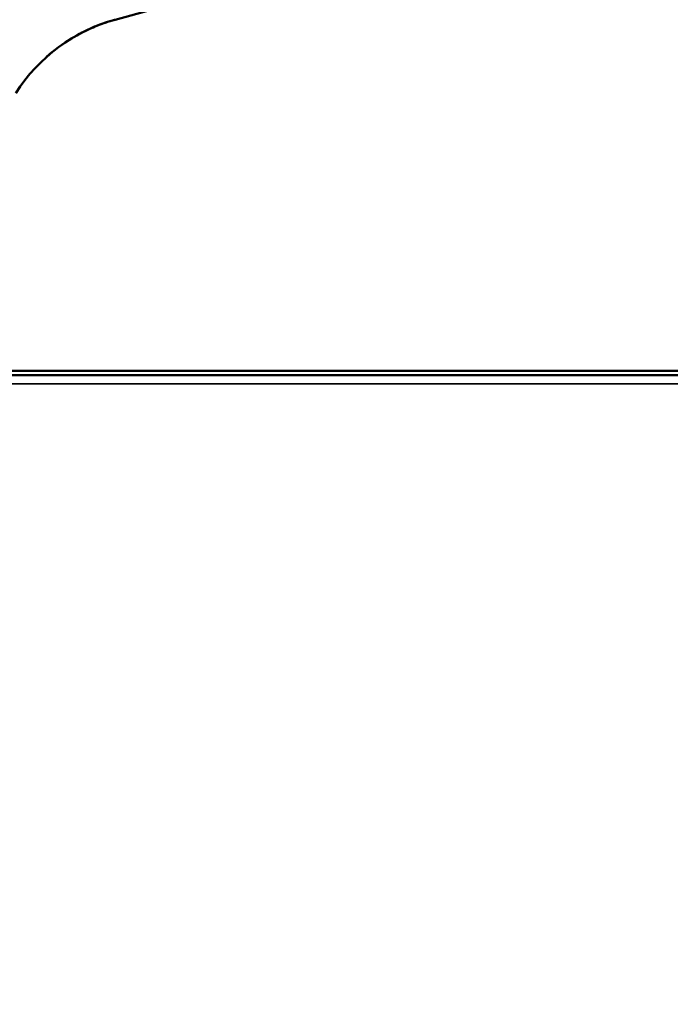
# Model space of a CAD drawing. Header units: millimetres. Extents: x 50 to 3176, y 50 to 2109.
# Tile 436 of 656: x 1236 to 1282, y 1664 to 1733. Entities that reach past the tile are written whole.
import ezdxf

# ---------------------------------------------------------------- set-up
doc = ezdxf.new("R2010")
doc.units = ezdxf.units.MM
doc.header["$LTSCALE"] = 10
for name, color, linetype, lineweight in [('Dimension (ISO)', 7, 'Continuous', 25), ('Visible (ISO)', 7, 'Continuous', 50), ('Visible Narrow (ISO)', 7, 'Continuous', 35)]:
    doc.layers.add(name, color=color, linetype=linetype, lineweight=lineweight)
doc.styles.add('Note Text (ANSI)', font='tahoma.ttf')
doc.dimstyles.new('Default (ISO)', dxfattribs={"dimscale": 10, "dimtxt": 1, "dimasz": 2.5, "dimexe": 3.175, "dimexo": 0, "dimgap": 0.762, "dimtad": 1, "dimrnd": 1e-08, "dimzin": 0, "dimdsep": 46, "dimtxsty": 'Note Text (ANSI)', "dimcen": 0.09, "dimdle": 10, "dimclrd": 1, "dimclre": 1, "dimclrt": 1, "dimazin": 0, "dimtfac": 3.5052, "dimtmove": 0, "dimatfit": 3, "dimfxl": 1, "dimtolj": 1, "dimtzin": 0, "dimlwd": -1, "dimlwe": -1, "dimarcsym": 0})

# ---------------------------------------------------------------- blocks, each defined once
blk = doc.blocks.new('*D9')
at = {"layer": 'Defpoints', "color": 0, "transparency": 16777216}
for p in [(1224.457, 1772.212), (1481.12, 1772.212), (1342.024, 1609.242)]:
    blk.add_point(p, dxfattribs=at)
at = {"layer": 'Dimension (ISO)', "color": 1, "transparency": 16777216}
for p, q in [((1224.457, 1772.212), (1512.87, 1772.212)), ((1481.12, 1634.242), (1481.12, 1747.212)), ((1342.024, 1609.242), (1512.87, 1609.242))]:
    blk.add_line(p, q, dxfattribs=at)
for points in [[(1476.954, 1747.212), (1485.287, 1747.212), (1481.12, 1772.212)], [(1476.954, 1634.242), (1485.287, 1634.242), (1481.12, 1609.242)]]:
    blk.add_solid(points, dxfattribs=at)
at = {"layer": 'Dimension (ISO)', "color": 1, "transparency": 16777216, "insert": (1460.418, 1625.421), "char_height": 10, "attachment_point": 1, "rotation": 90, "style": 'Note Text (ANSI)'}
blk.add_mtext('\\A1;162.97 mm [6.416 in]', dxfattribs=at)

msp = doc.modelspace()

# ---------------------------------------------------------------- linework, layer by layer
at = {"layer": 'Visible (ISO)'}
for p, q in [((1243.0337, 1732.8401), (1266.6348, 1739.3607)), ((1012.953, 1708.0616), (1362.953, 1708.0616)), ((1304.4925, 1708.3616), (1234.4263, 1708.3616))]:
    msp.add_line(p, q, dxfattribs=at)
msp.add_arc((1246.2294, 1721.2734), 12, 105.444596, 147.450583, dxfattribs=at)
msp.add_open_spline([(1243.0275, 1732.8383), (1243.0271, 1732.8382), (1243.0266, 1732.8381), (1243.0249, 1732.8376), (1243.0233, 1732.8372), (1243.0181, 1732.8357), (1243.0158, 1732.8351), (1243.0098, 1732.8334), (1243.0073, 1732.8327), (1243.0009, 1732.831), (1242.9969, 1732.8298), (1242.9871, 1732.8271), (1242.9812, 1732.8254), (1242.9623, 1732.8201), (1242.9479, 1732.816), (1242.821, 1732.7798), (1242.7045, 1732.7446), (1242.4778, 1732.6725), (1242.3656, 1732.635), (1241.919, 1732.4782), (1241.5889, 1732.3455), (1240.7801, 1731.978), (1240.3082, 1731.7244), (1239.2916, 1731.0872), (1238.7546, 1730.6846), (1238.2564, 1730.2418)], degree=3, knots=[0.04030684, 0.04030684, 0.04030684, 0.04030684, 0.04434823, 0.04434823, 0.05266663, 0.05266663, 0.05710979, 0.05710979, 0.05933406, 0.05933406, 0.06157225, 0.06157225, 0.063818, 0.063818, 0.06832969, 0.06832969, 0.10422701, 0.10422701, 0.13970449, 0.13970449, 0.24622933, 0.24622933, 0.40621468, 0.40621468, 0.60617671, 0.60617671, 0.60617671, 0.60617671], dxfattribs=at)
at = {"layer": 'Visible Narrow (ISO)'}
msp.add_line((1362.953, 1707.4616), (1012.953, 1707.4616), dxfattribs=at)

# ---------------------------------------------------------------- dimensions: what is measured, and where the dimension line sits
at = {"layer": 'Dimension (ISO)', "color": 1, "true_color": 0xff0000}
dim = msp.add_linear_dim(base=(1481.1205, 1772.2116), p1=(1342.0244, 1609.2416), p2=(1224.4569, 1772.2116), angle=270, text='<> mm [6.416 in]', dimstyle='Default (ISO)', override={"dimgap": 0.762, "dimdec": 2, "dimpost": '', "dimtol": 0, "dimlim": 0, "dimtp": 0, "dimtm": 0, "dimtdec": 2, "dimtofl": 0, "dimatfit": 1}, dxfattribs=at)
dim.commit()
dim.dimension.update_dxf_attribs({"geometry": '*D9', "text_midpoint": (1481.1205, 1690.7266), "dimtype": 160})

doc.saveas('drawing.dxf')
